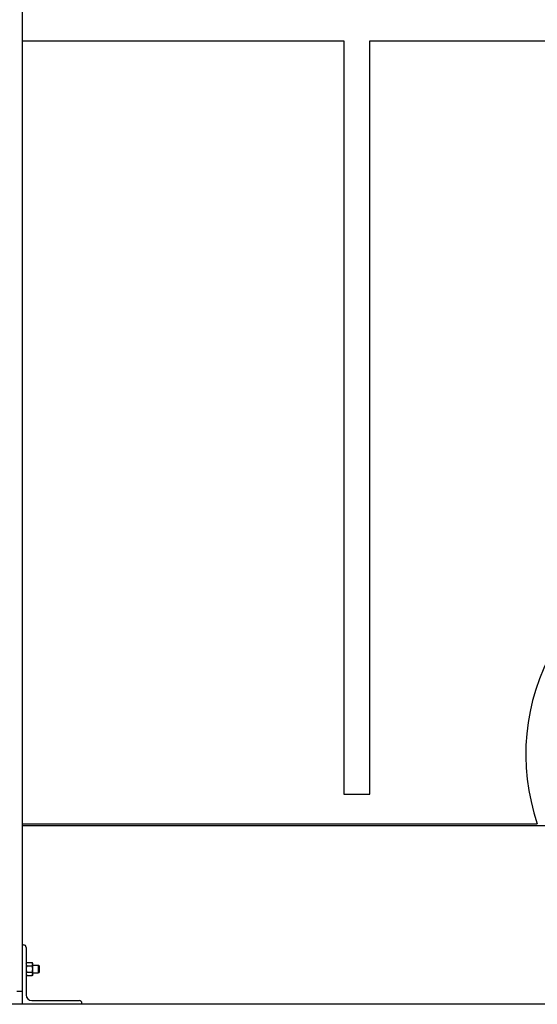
# Model space of a CAD drawing. Header units: inches. Extents: x 24 to 1128, y -74 to 748.
# Tile 407 of 557: x 898 to 933, y 141 to 207. Entities that reach past the tile are written whole.
import ezdxf

# ---------------------------------------------------------------- set-up
doc = ezdxf.new("R2010")
doc.units = ezdxf.units.IN
doc.header["$LTSCALE"] = 32
doc.header["$MEASUREMENT"] = 0
doc.layers.add('Visible (ANSI)', color=7, linetype='Continuous', lineweight=30)

msp = doc.modelspace()

# ---------------------------------------------------------------- linework, layer by layer
at = {"layer": 'Visible (ANSI)'}
for p, q in [((898.66354, 141.68016), (898.66354, 247.1195)), ((898.66354, 205.55516), (920.27104, 205.55516)), ((920.27104, 205.55516), (920.27104, 154.93966)), ((922.02104, 205.55516), (967.70854, 205.55516)), ((922.02104, 154.93966), (922.02104, 205.55516)), ((920.27104, 154.93966), (922.02104, 154.93966)), ((898.66354, 152.93966), (933.29638, 152.93966)), ((934.54184, 152.80516), (898.66354, 152.80516)), ((935.21416, 152.80516), (898.66354, 152.80516)), ((898.66354, 140.80516), (898.66354, 144.80516)), ((898.66354, 144.80516), (898.72354, 144.80516)), ((898.91354, 144.61516), (898.91354, 141.43516)), ((898.91354, 143.55516), (898.94703, 143.61318)), ((898.94703, 143.61318), (899.31804, 143.61318)), ((899.35154, 143.55516), (899.31804, 143.61318)), ((898.94703, 143.39667), (899.31804, 143.39667)), ((898.94703, 142.96366), (899.31804, 142.96366)), ((899.35154, 143.50492), (899.35154, 143.55516)), ((899.35154, 143.18016), (899.35154, 143.50492)), ((899.35154, 143.43016), (899.74277, 143.43016)), ((899.35154, 142.8554), (899.35154, 143.18016)), ((899.78854, 143.38298), (899.74277, 143.43016)), ((899.74277, 142.93016), (899.74277, 143.43016)), ((899.78854, 142.97735), (899.74277, 142.93016)), ((899.78854, 143.38298), (899.78854, 142.97735)), ((898.91354, 142.80516), (898.94703, 142.74715)), ((898.94703, 142.74715), (899.31804, 142.74715)), ((899.35154, 142.80516), (899.31804, 142.74715)), ((899.35154, 142.93016), (899.74277, 142.93016)), ((899.35154, 142.80516), (899.35154, 142.8554)), ((898.28854, 141.68016), (898.66354, 141.68016)), ((899.29354, 141.05516), (902.47354, 141.05516)), ((898.66354, 140.80516), (879.91354, 140.80516)), ((902.66354, 140.80516), (898.66354, 140.80516)), ((902.66354, 140.86516), (902.66354, 140.80516)), ((963.02104, 140.80516), (902.66354, 140.80516))]:
    msp.add_line(p, q, dxfattribs=at)
for centre, radius, start, end in [((947.02104, 157.61766), 14.5, 101.940544, 198.8214873), ((898.72354, 144.61516), 0.19, 0, 90), ((899.29354, 141.43516), 0.38, 180, 270), ((902.47354, 140.86516), 0.19, 0, 90)]:
    msp.add_arc(centre, radius, start, end, dxfattribs=at)
for points in [[(898.94703, 143.61318), (898.91354, 143.55516), (898.91354, 143.50492)], [(899.35154, 143.50492), (899.35154, 143.55516), (899.31804, 143.61318)], [(898.91354, 143.50492), (898.91354, 143.45468), (898.94703, 143.39667)], [(898.94703, 143.39667), (898.91354, 143.28064), (898.91354, 143.18016)], [(898.91354, 143.18016), (898.91354, 143.07968), (898.94703, 142.96366)], [(898.94703, 142.96366), (898.91354, 142.90564), (898.91354, 142.8554)], [(899.31804, 143.39667), (899.35154, 143.45468), (899.35154, 143.50492)], [(899.35154, 143.18016), (899.35154, 143.28064), (899.31804, 143.39667)], [(899.31804, 142.96366), (899.35154, 143.07968), (899.35154, 143.18016)], [(899.35154, 142.8554), (899.35154, 142.90564), (899.31804, 142.96366)], [(898.91354, 142.8554), (898.91354, 142.80516), (898.94703, 142.74715)], [(899.31804, 142.74715), (899.35154, 142.80516), (899.35154, 142.8554)]]:
    msp.add_rational_spline(points, [1, 1.0379548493, 1], degree=2, dxfattribs=at)

doc.saveas('drawing.dxf')
